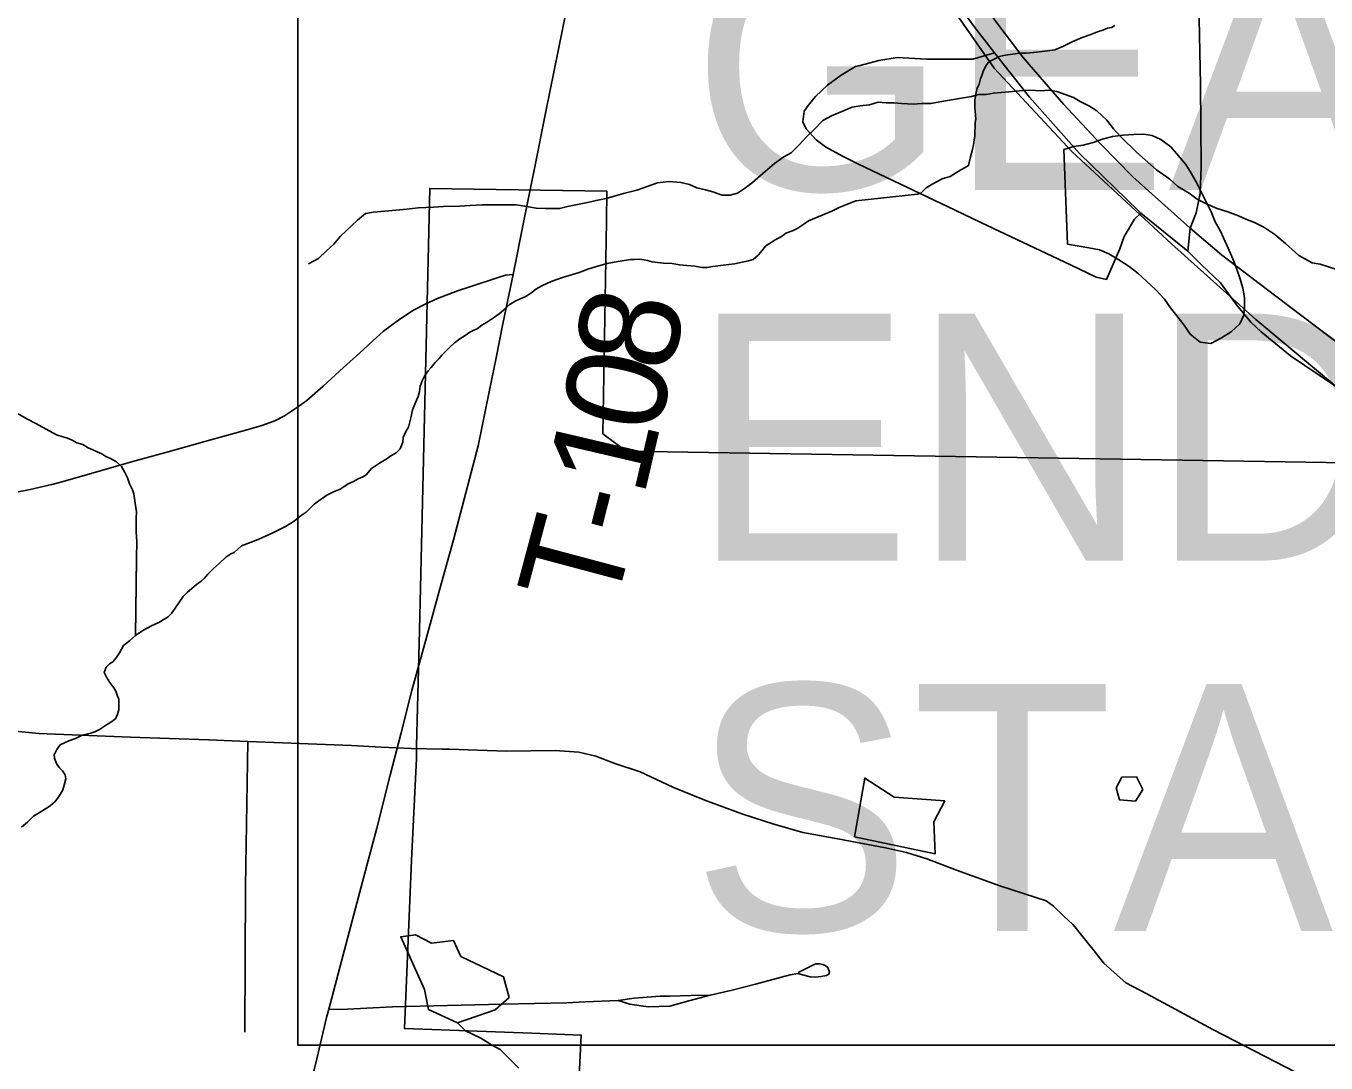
# Model space of a CAD drawing. Extents: x -6.1 to 38, y -7.7 to 22.
# Drawn here: x 3.462 to 4.199, y 18.64 to 19.227 of the extents above; entities that cross this region are included whole.
import ezdxf

# ---------------------------------------------------------------- set-up
doc = ezdxf.new("R2010")
doc.units = 0
for name, color, linetype in [('GM_X_Corporation', 7, 'Continuous'), ('GM_X_County_Road', 7, 'Continuous'), ('GM_X_Minor_Lake', 7, 'Continuous'), ('GM_X_Minor_River', 7, 'Continuous'), ('GM_X_Rail_Line', 7, 'Continuous'), ('GM_X_Township_Road', 7, 'Continuous'), ('GM_X_Township_Road_Text', 7, 'Continuous'), ('GM_X_US_Route', 7, 'Continuous'), ('SH_Text', 7, 'Continuous')]:
    doc.layers.add(name, color=color, linetype=linetype)

msp = doc.modelspace()

# ---------------------------------------------------------------- linework, layer by layer
at = {"layer": 'GM_X_Corporation'}
msp.add_lwpolyline([(4.07284, 18.20095), (4.07561, 18.29515), (3.9951, 18.2979), (3.97486, 18.43971), (3.89878, 18.44364), (3.88954, 18.44435), (3.81929, 18.44803), (3.80768, 18.44868), (3.76831, 18.45025), (3.77436, 18.6052), (3.77687, 18.65545), (3.74878, 18.6565), (3.67673, 18.65919), (3.68066, 18.75459), (3.68349, 18.81217), (3.68354, 18.81929), (3.68509, 18.88479), (3.69103, 19.13537), (3.79131, 19.13369), (3.79125, 19.11684), (3.78914, 18.99632), (3.80233, 18.98651), (4.22264, 18.97954)], dxfattribs=at)
at = {"layer": 'GM_X_County_Road'}
for points in [[(3.87762, 19.54657), (3.90335, 19.51785), (3.91778, 19.50167), (3.93868, 19.47776), (3.96652, 19.44507), (3.99, 19.41917), (4.0084, 19.3981), (4.04134, 19.3658), (4.07339, 19.34024), (4.09489, 19.32157), (4.10585, 19.30899), (4.11883, 19.28544), (4.12492, 19.26678), (4.12694, 19.2408), (4.12804, 19.19415), (4.12826, 19.14759), (4.12782, 19.13251), (4.1256, 19.12156), (4.12214, 19.11282)], [(3.73819, 19.0866), (3.74435, 19.11705), (3.7505, 19.14751), (3.75665, 19.17796), (3.76153, 19.20215), (3.76642, 19.22633), (3.77144, 19.25109), (3.77324, 19.26613), (3.77444, 19.28061), (3.77491, 19.30118), (3.77538, 19.32176), (3.77594, 19.34797), (3.77651, 19.37418), (3.77678, 19.38844)], [(4.12214, 19.11282), (4.1207, 19.09979), (4.12848, 19.09208), (4.13935, 19.08183), (4.14837, 19.06935), (4.15656, 19.05962), (4.16235, 19.05404), (4.17906, 19.04053), (4.20344, 19.0241), (4.22181, 19.01099), (4.24956, 18.98804), (4.31972, 18.92771), (4.35491, 18.89777), (4.39709, 18.86193), (4.41633, 18.84466), (4.42442, 18.83504), (4.43207, 18.82411), (4.43753, 18.81406), (4.44234, 18.80248)], [(3.45568, 18.96305), (3.46453, 18.96468), (3.4767, 18.96752), (3.4819, 18.96888), (3.50482, 18.97537), (3.52198, 18.9803), (3.54276, 18.98611), (3.56355, 18.99193), (3.58799, 18.9987), (3.59572, 19.00088), (3.60324, 19.00359), (3.60865, 19.00641), (3.61538, 19.01105), (3.62129, 19.01522), (3.63049, 19.02318), (3.64212, 19.03388), (3.65126, 19.0421), (3.66064, 19.05057), (3.66484, 19.05434), (3.66908, 19.05763), (3.67396, 19.06124), (3.68169, 19.06624), (3.6883, 19.06971), (3.69538, 19.07291), (3.70675, 19.07723), (3.71366, 19.07965), (3.72971, 19.08481), (3.73397, 19.08617), (3.73819, 19.0866)], [(3.4404, 18.82928), (3.46932, 18.82644), (3.52123, 18.82437), (3.56552, 18.82275), (3.5879, 18.82183)], [(3.5879, 18.82183), (3.64667, 18.81961), (3.66336, 18.81864), (3.68052, 18.81791), (3.69795, 18.81752)], [(3.69795, 18.81752), (3.70205, 18.81743), (3.73434, 18.81642), (3.76202, 18.81671), (3.77556, 18.81574), (3.78523, 18.81356), (3.79587, 18.80945), (3.81033, 18.80468), (3.82876, 18.79601), (3.8469, 18.78865), (3.86841, 18.78067), (3.88559, 18.77511), (3.90252, 18.7703), (3.92236, 18.76667), (3.94943, 18.76157), (3.96127, 18.75891), (3.97288, 18.75528), (3.98957, 18.749), (4.01416, 18.73998), (4.04038, 18.73146), (4.04464, 18.72852), (4.05044, 18.72292), (4.05563, 18.71813), (4.05773, 18.71562)], [(4.05773, 18.71562), (4.05983, 18.71312), (4.06842, 18.70233), (4.07023, 18.70006)], [(4.07023, 18.70006), (4.07324, 18.69628), (4.07904, 18.69096), (4.08573, 18.68504), (4.09755, 18.67875), (4.13501, 18.6586), (4.19987, 18.62516), (4.22662, 18.61233), (4.32125, 18.56468), (4.41086, 18.52052), (4.42682, 18.51287), (4.47141, 18.49058), (4.53173, 18.46173)]]:
    msp.add_lwpolyline(points, dxfattribs=at)
at = {"layer": 'GM_X_Minor_Lake'}
msp.add_line((4.0504, 19.15749), (4.05254, 19.10382), dxfattribs=at)
for points in [[(4.05254, 19.10382), (4.06461, 19.10165), (4.07069, 19.10053), (4.07602, 19.09827), (4.08173, 19.09487), (4.08744, 19.09109), (4.09239, 19.0873), (4.09734, 19.08276), (4.10267, 19.07783), (4.10762, 19.07253), (4.11106, 19.0676), (4.11868, 19.05774), (4.12211, 19.05281), (4.12782, 19.04827), (4.1339, 19.04753), (4.13997, 19.05059), (4.14529, 19.05403), (4.15021, 19.05861), (4.15248, 19.06356), (4.15284, 19.0685), (4.15283, 19.07344), (4.15206, 19.07876), (4.15014, 19.08522), (4.14823, 19.09054), (4.14631, 19.09547), (4.14364, 19.10154), (4.13905, 19.11141), (4.13638, 19.11635), (4.13408, 19.12204), (4.12568, 19.13874), (4.12263, 19.14405), (4.11957, 19.14898), (4.11119, 19.15884), (4.10548, 19.163), (4.10053, 19.16526), (4.09559, 19.16601), (4.09027, 19.16599), (4.08419, 19.16559), (4.07812, 19.1648), (4.07242, 19.16326), (4.06711, 19.16135), (4.06141, 19.15981), (4.0561, 19.15903), (4.0504, 19.15749)], [(3.98304, 18.78818), (3.95431, 18.79027), (3.93761, 18.80115), (3.9318, 18.76776)], [(4.09521, 18.79458), (4.09176, 18.80176), (4.08344, 18.8017), (4.08009, 18.79562)], [(4.08009, 18.79562), (4.08202, 18.78881), (4.0911, 18.78811), (4.09521, 18.79458)], [(3.9318, 18.76776), (3.97758, 18.7582), (3.9767, 18.77639), (3.98304, 18.78818)], [(3.69193, 18.70749), (3.68283, 18.71236), (3.67453, 18.71117), (3.68796, 18.68131), (3.69031, 18.66996), (3.70669, 18.66243)], [(3.70669, 18.66243), (3.72809, 18.66982), (3.73597, 18.67669), (3.73287, 18.68842), (3.70861, 18.70002), (3.70439, 18.70908), (3.69193, 18.70749)]]:
    msp.add_lwpolyline(points, dxfattribs=at)
at = {"layer": 'GM_X_Minor_River'}
for points in [[(3.93249, 19.12837), (3.96756, 19.13217), (3.96946, 19.13258), (3.97244, 19.13568), (3.97619, 19.13803), (3.98146, 19.14078), (3.986, 19.14201), (3.989, 19.14396), (3.992, 19.14592), (3.99464, 19.14711), (3.99652, 19.14828), (3.99757, 19.15324), (3.99863, 19.15745), (3.99934, 19.16012), (3.99968, 19.16279), (4.00002, 19.1647), (3.99997, 19.16774), (4.00031, 19.17003), (4.00026, 19.17269), (4.0006, 19.17459), (4.0001, 19.18143), (4.00007, 19.18333), (4.00003, 19.18561), (4.00072, 19.18943), (4.00143, 19.1921), (4.00253, 19.1944), (4.00323, 19.19746), (4.00396, 19.19937), (4.00467, 19.20167), (4.00615, 19.20436), (4.00762, 19.20667), (4.0095, 19.20784), (4.01176, 19.20902), (4.01402, 19.2102), (4.01629, 19.21062), (4.01856, 19.21104), (4.02159, 19.21148), (4.02538, 19.21193), (4.02918, 19.212), (4.03335, 19.21245), (4.03827, 19.21292), (4.0413, 19.21335), (4.04547, 19.21381), (4.05, 19.21579), (4.05565, 19.21856), (4.06092, 19.22093), (4.06583, 19.22254), (4.0696, 19.22413), (4.07262, 19.22494), (4.07526, 19.22613), (4.07753, 19.22656), (4.07941, 19.22773)], [(4.20527, 19.08937), (4.19581, 19.09236), (4.19128, 19.0931), (4.1837, 19.09724), (4.17611, 19.10403), (4.17004, 19.10931), (4.16397, 19.11345), (4.15867, 19.11608), (4.15375, 19.11796), (4.14959, 19.11983), (4.14353, 19.12208), (4.13748, 19.12395), (4.13218, 19.12621), (4.12612, 19.12921), (4.12157, 19.1326), (4.11513, 19.13637), (4.11057, 19.14052), (4.10299, 19.14579), (4.09654, 19.15145), (4.09161, 19.15598), (4.08288, 19.16466), (4.0787, 19.16919), (4.0749, 19.1741), (4.06921, 19.17938), (4.06504, 19.18202), (4.05973, 19.18465), (4.05594, 19.18691), (4.04648, 19.19028), (4.04195, 19.19102), (4.03704, 19.19062), (4.03175, 19.19098), (4.02532, 19.19057), (4.01928, 19.19017), (4.01059, 19.18937), (4.00644, 19.1886), (4.00229, 19.18858), (3.99814, 19.18742), (3.98228, 19.18471), (3.97511, 19.18354), (3.96982, 19.18352), (3.96529, 19.18312), (3.95848, 19.18347), (3.95432, 19.18383), (3.94979, 19.18381), (3.94525, 19.18417), (3.94035, 19.18264), (3.93506, 19.18224), (3.93053, 19.18146), (3.91884, 19.17648), (3.91394, 19.17381), (3.90906, 19.16886), (3.90454, 19.16467), (3.90041, 19.16011), (3.89589, 19.15554), (3.89175, 19.15325), (3.88648, 19.14944), (3.87858, 19.14258), (3.87406, 19.13878), (3.86992, 19.13572), (3.8654, 19.13267), (3.86125, 19.13152), (3.85672, 19.1315), (3.85142, 19.13337), (3.84725, 19.13449), (3.84234, 19.13561), (3.83817, 19.13749), (3.83326, 19.1386), (3.82645, 19.13933), (3.82003, 19.13855), (3.81475, 19.13663), (3.80834, 19.13433), (3.80079, 19.13241), (3.79551, 19.13087), (3.79098, 19.12971), (3.78532, 19.12855), (3.78041, 19.12739), (3.76909, 19.12507), (3.76456, 19.12392), (3.75663, 19.12388), (3.75134, 19.12424), (3.74491, 19.12535), (3.73999, 19.12609), (3.72072, 19.12601), (3.71393, 19.1256), (3.70788, 19.1252), (3.69881, 19.12516), (3.69315, 19.12476), (3.68446, 19.12434), (3.67804, 19.12356)], [(3.71786, 19.05584), (3.72049, 19.05777), (3.72314, 19.05932), (3.7254, 19.06086), (3.72766, 19.0624), (3.7303, 19.06433), (3.73407, 19.06741), (3.73594, 19.06933), (3.73972, 19.07165), (3.74312, 19.0732), (3.7454, 19.07399), (3.74879, 19.0763), (3.75105, 19.07823), (3.75445, 19.08016), (3.75974, 19.0825), (3.76618, 19.08484), (3.77565, 19.0876), (3.78057, 19.08955), (3.78549, 19.09112), (3.79156, 19.0927), (3.79763, 19.0939), (3.80256, 19.09471), (3.80483, 19.09512), (3.80711, 19.09514), (3.81015, 19.09517), (3.81244, 19.09481), (3.81435, 19.09445), (3.81702, 19.09372), (3.82006, 19.09337), (3.82349, 19.09302), (3.82843, 19.09269), (3.83262, 19.09197), (3.83681, 19.09163), (3.84137, 19.09129), (3.84518, 19.09057), (3.84822, 19.0906), (3.85126, 19.09101), (3.85734, 19.09183), (3.86379, 19.09266), (3.87175, 19.09426), (3.8744, 19.09505), (3.87741, 19.09774), (3.87929, 19.10004), (3.88154, 19.10272), (3.88456, 19.10465), (3.88682, 19.1062), (3.88909, 19.10736), (3.89098, 19.10852), (3.89286, 19.11006), (3.89665, 19.11124), (3.89967, 19.11279), (3.90193, 19.11433), (3.9057, 19.11704), (3.91894, 19.12249), (3.92121, 19.12365), (3.9231, 19.12443), (3.93249, 19.12837)], [(3.67804, 19.12356), (3.66973, 19.12276), (3.65916, 19.12196), (3.65463, 19.12119), (3.65011, 19.11738), (3.64033, 19.10824), (3.63657, 19.10368), (3.63244, 19.09987), (3.62792, 19.09568), (3.62227, 19.09263)], [(3.47814, 18.81235), (3.47812, 18.81426), (3.47961, 18.81731), (3.48148, 18.81999), (3.48639, 18.82232), (3.49018, 18.8235), (3.49396, 18.82544), (3.49889, 18.82663), (3.50116, 18.82742), (3.50381, 18.82858), (3.5072, 18.8309), (3.51022, 18.83283), (3.51286, 18.83476), (3.51397, 18.83743), (3.5147, 18.83972), (3.51466, 18.84276), (3.51463, 18.8458), (3.51384, 18.84808), (3.51306, 18.85035), (3.5119, 18.85224), (3.50958, 18.85526), (3.50764, 18.85828), (3.50647, 18.86093), (3.50757, 18.86399), (3.50945, 18.86591), (3.51134, 18.86707), (3.51322, 18.86937), (3.51509, 18.87205), (3.51732, 18.87625), (3.52071, 18.87895), (3.52409, 18.88202), (3.52824, 18.88473), (3.53315, 18.88744), (3.53731, 18.88938), (3.54071, 18.89132), (3.5426, 18.89248), (3.54448, 18.8944), (3.55121, 18.90397), (3.55346, 18.90627), (3.5561, 18.90858), (3.55873, 18.91089), (3.56137, 18.91282), (3.56325, 18.91436), (3.56513, 18.91666), (3.56813, 18.91973), (3.57152, 18.92281), (3.57528, 18.92627), (3.5783, 18.9282), (3.58019, 18.92898), (3.58433, 18.93282), (3.59379, 18.93634), (3.60211, 18.94022), (3.60929, 18.94372), (3.6142, 18.94681), (3.61759, 18.94951), (3.62098, 18.95182), (3.62324, 18.95412), (3.62549, 18.95643), (3.62813, 18.95836), (3.63265, 18.96144), (3.63643, 18.96338), (3.64022, 18.96494), (3.64248, 18.96648), (3.64512, 18.96803), (3.64777, 18.9692), (3.65041, 18.97075), (3.65306, 18.97191), (3.65495, 18.97307), (3.65795, 18.97653), (3.66021, 18.97807), (3.66248, 18.97961), (3.66436, 18.98077), (3.66625, 18.98193), (3.66889, 18.98386), (3.67191, 18.98541), (3.67417, 18.98772), (3.67564, 18.99153), (3.67599, 18.9942), (3.67747, 18.99764), (3.67897, 18.99993), (3.68042, 19.00603), (3.68113, 19.00984), (3.68298, 19.01404), (3.68447, 19.01748), (3.68519, 19.02015), (3.68554, 19.0232), (3.68664, 19.02625), (3.68813, 19.02931), (3.69, 19.03199), (3.69188, 19.03391), (3.69413, 19.03659), (3.69638, 19.03889), (3.69788, 19.04081), (3.69976, 19.04273), (3.70239, 19.04542), (3.70502, 19.04773), (3.70804, 19.05004), (3.71106, 19.05197), (3.71369, 19.0539), (3.71596, 19.05506), (3.71786, 19.05584)], [(3.52469, 18.92476), (3.52409, 18.88202), (3.52472, 18.92576), (3.52499, 18.93527), (3.52455, 18.94059), (3.52446, 18.9482), (3.5248, 18.952), (3.52398, 18.95694), (3.52357, 18.9596), (3.52316, 18.96226), (3.52237, 18.96453), (3.52081, 18.96794), (3.51963, 18.97135), (3.51807, 18.97437), (3.51614, 18.97778), (3.51344, 18.98041), (3.51, 18.98228), (3.50733, 18.98339), (3.50503, 18.98489), (3.50236, 18.98601), (3.50006, 18.98712), (3.49739, 18.98824), (3.49432, 18.99011), (3.49089, 18.99122), (3.48821, 18.99271), (3.48554, 18.99382), (3.48287, 18.99456), (3.47943, 18.99567), (3.46757, 19.00201), (3.46298, 19.00463), (3.45762, 19.00762)], [(3.45959, 18.77338), (3.46298, 18.77608), (3.46636, 18.77953), (3.47014, 18.78185), (3.47315, 18.78378), (3.4758, 18.78533), (3.47843, 18.78764), (3.47993, 18.78955), (3.48142, 18.79185), (3.48291, 18.79453), (3.48364, 18.7972), (3.48474, 18.80063), (3.48434, 18.80291), (3.48279, 18.80518), (3.48086, 18.80706), (3.47932, 18.80933), (3.47814, 18.81235)], [(3.74157, 18.6368), (3.73094, 18.64737), (3.72602, 18.65), (3.71995, 18.65377), (3.71124, 18.6579), (3.70669, 18.66243)]]:
    msp.add_lwpolyline(points, dxfattribs=at)
at = {"layer": 'GM_X_Rail_Line'}
msp.add_lwpolyline([(3.97265, 19.2587), (4.0109, 19.20357), (4.05528, 19.15609), (4.11148, 19.104), (4.15934, 19.06113), (4.34391, 18.9069), (4.38408, 18.86976), (4.41262, 18.84221), (4.44421, 18.80557), (4.44876, 18.76919), (4.45458, 18.7189), (4.4715, 18.6858), (4.49447, 18.6599), (4.52611, 18.61986), (4.55083, 18.5918), (4.57812, 18.56805), (4.60819, 18.55096), (4.73323, 18.50077), (4.78358, 18.48903), (4.8301, 18.45681), (4.87147, 18.42704), (4.96881, 18.42232)], dxfattribs=at)
at = {"layer": 'GM_X_Township_Road'}
for points in [[(3.85332, 19.53273), (3.84967, 19.5309), (3.84707, 19.52657), (3.84609, 19.52135), (3.85068, 19.51107), (3.92106, 19.35917), (3.93176, 19.33687), (3.94619, 19.30912), (3.96193, 19.28267), (3.98335, 19.24966), (3.99952, 19.22737), (4.01116, 19.21217)], [(4.01116, 19.21217), (3.99894, 19.2086), (3.97271, 19.20861), (3.95604, 19.20946), (3.94562, 19.20777), (3.93497, 19.20506), (3.93232, 19.20438), (3.92417, 19.19959), (3.91659, 19.19392), (3.90977, 19.18745), (3.90551, 19.18237), (3.90329, 19.17915), (3.90243, 19.17306), (3.90437, 19.16911), (3.9101, 19.16283), (3.9154, 19.15895), (3.92497, 19.15358), (3.93401, 19.14907), (3.98088, 19.12676), (3.98891, 19.12295), (4.00342, 19.11608)], [(4.01116, 19.21217), (4.03094, 19.18714), (4.05939, 19.15506), (4.09289, 19.12264), (4.09419, 19.12138), (4.1207, 19.09979)], [(4.00342, 19.11608), (4.05422, 19.09202), (4.06889, 19.08496), (4.07462, 19.0838), (4.0822, 19.10105), (4.08471, 19.1081), (4.09054, 19.11797), (4.09419, 19.12138)], [(3.61982, 18.61247), (3.62694, 18.64193), (3.63244, 18.66539), (3.63371, 18.6702), (3.64169, 18.70023), (3.64967, 18.73025), (3.65532, 18.7515), (3.66096, 18.77274), (3.66861, 18.80285), (3.67469, 18.82682), (3.68077, 18.85078), (3.68905, 18.88073), (3.69672, 18.90848), (3.70439, 18.93623), (3.71144, 18.96287), (3.7185, 18.98952), (3.72466, 19.01998), (3.72856, 19.03925), (3.73246, 19.05852), (3.73819, 19.0866)], [(3.5879, 18.82183), (3.58654, 18.7398), (3.58622, 18.65711)], [(3.85, 18.67809), (3.86249, 18.68098), (3.87564, 18.68438), (3.89529, 18.68968), (3.89969, 18.69043), (3.90314, 18.68933), (3.90669, 18.68848), (3.90949, 18.68823), (3.91294, 18.68873), (3.91584, 18.68925), (3.91656, 18.68952), (3.91719, 18.69008), (3.91758, 18.69104), (3.91665, 18.69383), (3.91519, 18.69488), (3.91394, 18.69548), (3.91209, 18.69588), (3.90984, 18.69578), (3.90789, 18.69483), (3.89979, 18.69088)], [(3.79773, 18.67507), (3.80448, 18.67292), (3.81473, 18.67138), (3.82703, 18.67192), (3.83788, 18.67478), (3.84708, 18.67742), (3.85, 18.67809)], [(3.79773, 18.67507), (3.80683, 18.67632), (3.82159, 18.67744), (3.82705, 18.67753), (3.83893, 18.67783), (3.85, 18.67809)], [(3.63371, 18.6702), (3.64081, 18.66987), (3.66996, 18.67148), (3.70102, 18.6722), (3.73209, 18.67292), (3.7504, 18.67335), (3.76872, 18.67378), (3.7791, 18.67424), (3.79773, 18.67507)]]:
    msp.add_lwpolyline(points, dxfattribs=at)
at = {"layer": 'GM_X_US_Route'}
msp.add_lwpolyline([(3.87072, 19.49655), (3.89439, 19.4455), (3.93153, 19.36473), (3.94576, 19.33556), (3.96761, 19.29578), (3.98182, 19.27284), (3.99711, 19.25054), (4.01242, 19.22912), (4.02728, 19.20967), (4.05023, 19.183), (4.07143, 19.16049), (4.08969, 19.14182), (4.12214, 19.11282), (4.13984, 19.09776), (4.17067, 19.07419), (4.31338, 18.9664), (4.396, 18.90477), (4.50762, 18.82015), (4.55379, 18.78471), (4.58065, 18.76511)], dxfattribs=at)
at = {"layer": 'SH_Text'}
msp.add_lwpolyline([(3.61627, 19.3143), (5.44915, 19.3143), (5.44915, 18.64981), (3.61627, 18.64981)], close=True, dxfattribs=at)

# ---------------------------------------------------------------- texts
at = {"layer": 'GM_X_Township_Road_Text'}
for s, rotation, p in [('8', 78.44241, (3.82789, 19.02961)), ('0', 77.91069, (3.82044, 18.99482)), ('1', 76.83411, (3.81222, 18.95961)), ('-', 75.78105, (3.80621, 18.93589)), ('T', 75.05422, (3.79505, 18.89406))]:
    msp.add_text(s, height=0.05682, rotation=rotation, dxfattribs=at).set_placement(p)
at = {"layer": 'SH_Text'}
for s, p in [('GEA-44-14.93', (3.83924, 19.1344)), ('END PROJECT', (3.83924, 18.9244)), ('STA. 16+75.00', (3.83924, 18.7144))]:
    msp.add_text(s, height=0.1399997, dxfattribs=at).set_placement(p)

doc.saveas('drawing.dxf')
